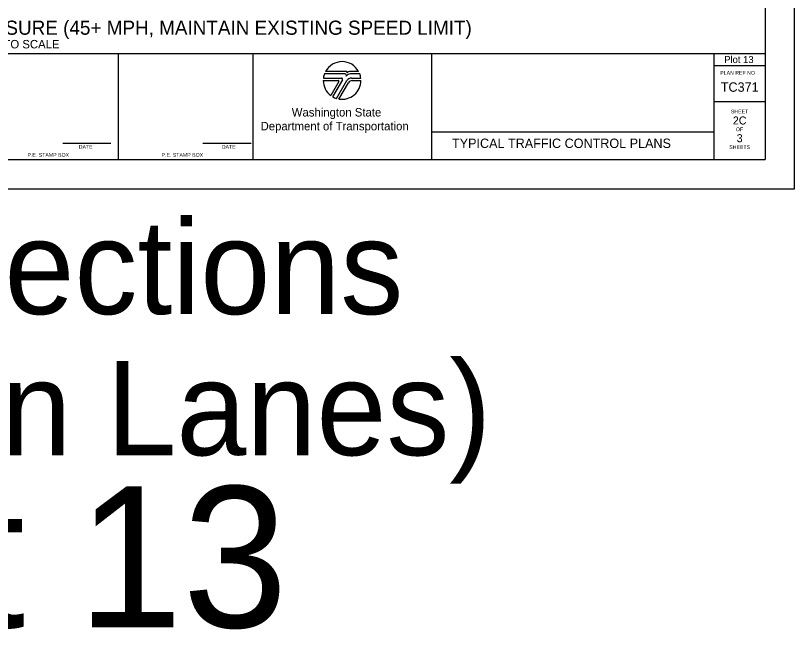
# Model space of a CAD drawing. Extents: x 99958 to 100136, y 99935 to 100013.
# Drawn here: x 100047.79 to 100056.06, y 99965.01 to 99971.53 of the extents above; entities that cross this region are included whole.
import ezdxf

# ---------------------------------------------------------------- set-up
doc = ezdxf.new("R2010")
doc.units = 0
for name, color, linetype in [('SH_DE_DetailHeading1Text', 7, 'Continuous'), ('SH_GI_PlotLimits', 7, 'Continuous'), ('SH_GI_SheetBorder', 7, 'Continuous'), ('SH_GI_SheetLocationText', 7, 'Continuous'), ('SH_GI_SheetTextInCells', 7, 'Continuous'), ('SH_GI_TitleBlockText', 7, 'Continuous'), ('SH_GI_WSDOTLogo', 7, 'Continuous')]:
    doc.layers.add(name, color=color, linetype=linetype)

msp = doc.modelspace()

# ---------------------------------------------------------------- linework, layer by layer
at = {"layer": 'SH_GI_PlotLimits'}
msp.add_lwpolyline([(100039.0625, 99969.6875), (100056.0625, 99969.6875), (100056.0625, 99980.6875), (100039.0625, 99980.6875)], close=True, dxfattribs=at)
at = {"layer": 'SH_GI_SheetBorder'}
for p, q in [((100055.75, 99980.375), (100055.75, 99970)), ((100040, 99971.1259), (100055.75, 99971.1259)), ((100048.8828, 99970), (100048.8828, 99971.1259)), ((100050.3089, 99971.1259), (100050.3089, 99970)), ((100052.2055, 99971.1259), (100052.2055, 99970)), ((100055.2079, 99971.1259), (100055.2079, 99970)), ((100055.2079, 99971.0008), (100055.75, 99971.0008)), ((100055.2079, 99970.6176), (100055.75, 99970.6176)), ((100052.2055, 99970.2955), (100055.2079, 99970.2955)), ((100048.2903, 99970.1733), (100048.802, 99970.1733)), ((100049.7797, 99970.1733), (100050.2914, 99970.1733)), ((100040, 99970), (100055.75, 99970))]:
    msp.add_line(p, q, dxfattribs=at)
at = {"layer": 'SH_GI_WSDOTLogo'}
for p, q in [((100051.2894, 99970.9094), (100051.0697, 99970.9094)), ((100051.303, 99970.9354), (100051.0815, 99970.9354)), ((100051.433, 99970.9354), (100051.3351, 99970.9354)), ((100051.343, 99970.9094), (100051.3429, 99970.9094)), ((100051.4448, 99970.9094), (100051.343, 99970.9094)), ((100051.0572, 99970.84), (100051.2148, 99970.84)), ((100051.059, 99970.8661), (100051.2496, 99970.8661)), ((100051.222, 99970.8277), (100051.1364, 99970.6807)), ((100051.261, 99970.8464), (100051.1567, 99970.6672)), ((100051.1989, 99970.6487), (100051.3089, 99970.839)), ((100051.2244, 99970.6428), (100051.3242, 99970.8156)), ((100051.3558, 99970.8661), (100051.4555, 99970.8661)), ((100051.3655, 99970.8394), (100051.4572, 99970.8394))]:
    msp.add_line(p, q, dxfattribs=at)
for centre, radius, start, end in [((100051.2572, 99970.84), 0.2, 28.47865, 151.53204), ((100051.2572, 99970.84), 0.2, 159.69598, 172.50569), ((100051.2894, 99970.8946), 0.0148, 327.8418, 89.99855), ((100051.3429, 99970.861), 0.0484, 89.99529, 147.82376), ((100051.303, 99970.9263), 0.00903, 329.87418, 90.00328), ((100051.3352, 99970.9066), 0.0287, 90.00721, 148.16763), ((100051.2572, 99970.84), 0.2, 7.49431, 20.29406), ((100051.2572, 99970.84), 0.2, 179.99864, 232.84327), ((100051.2149, 99970.8318), 0.0082, 329.74356, 90), ((100051.2572, 99970.84), 0.2, 260.54554, 359.80857), ((100051.2497, 99970.853), 0.0131, 329.76834, 90), ((100051.3558, 99970.8119), 0.0542, 90, 149.99738), ((100051.3654, 99970.7918), 0.0476, 90, 150.05432), ((100051.2572, 99970.84), 0.2, 239.79292, 253.0448)]:
    msp.add_arc(centre, radius, start, end, dxfattribs=at)

# ---------------------------------------------------------------- texts
at = {"layer": 'SH_DE_DetailHeading1Text'}
for s, height, p in [('4-LANE DIVIDED HIGHWAYS: SINGLE RIGHT LANE CLOSURE (45+ MPH, MAINTAIN EXISTING SPEED LIMIT)', 0.15, (100042.3867, 99971.3259)), ('NOT TO SCALE', 0.09, (100047.3727, 99971.1809))]:
    msp.add_text(s, height=height, rotation=360, dxfattribs=at).set_placement(p)
at = {"layer": 'SH_GI_SheetBorder'}
msp.add_text('PLAN REF NO', height=0.040032, dxfattribs=at).set_placement((100055.2747, 99970.9008))
at = {"layer": 'SH_GI_SheetLocationText'}
for s, height, p in [('Plot 13', 0.075, (100055.3164, 99971.025)), ('Intersections', 1, (100044.3261, 99968.3571)), ('(No Turn Lanes)', 1, (100043.1065, 99966.8571)), ('Plot 13', 1.5, (100044.4341, 99965.0267))]:
    msp.add_text(s, height=height, dxfattribs=at).set_placement(p)
at = {"layer": 'SH_GI_SheetTextInCells'}
for s, height, p in [('Washington State', 0.090072, (100050.7229, 99970.4571)), ('SHEET', 0.04003, (100055.3877, 99970.4896)), ('Department of Transportation', 0.090072, (100050.3916, 99970.3101)), ('OF', 0.04003, (100055.4406, 99970.3008)), ('DATE', 0.04003, (100048.4597, 99970.1141)), ('DATE', 0.04003, (100049.9794, 99970.1141)), ('SHEETS', 0.04003, (100055.3698, 99970.112)), ('P.E. STAMP BOX', 0.040032, (100047.915, 99970.0286)), ('P.E. STAMP BOX', 0.040032, (100049.339, 99970.0286))]:
    msp.add_text(s, height=height, dxfattribs=at).set_placement(p)
at = {"layer": 'SH_GI_TitleBlockText'}
for s, height, p in [('TC371', 0.1, (100055.2803, 99970.72)), ('2C', 0.085, (100055.4084, 99970.3723)), ('3', 0.085, (100055.4493, 99970.1843)), ('TYPICAL TRAFFIC CONTROL PLANS', 0.1, (100052.4251, 99970.1224))]:
    msp.add_text(s, height=height, dxfattribs=at).set_placement(p)

doc.saveas('drawing.dxf')
